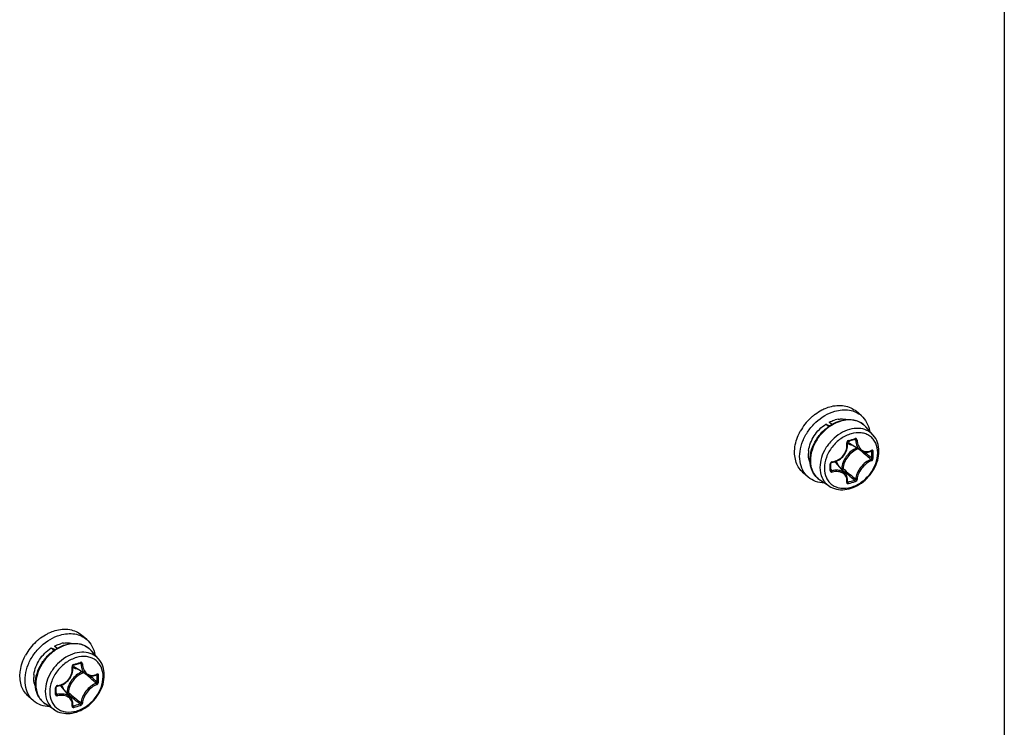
# Model space of a CAD drawing. Header units: millimetres. Extents: x 0 to 420, y 0 to 297.
# Tile 297 of 502: x 338 to 348, y 153 to 160. Entities that reach past the tile are written whole.
import ezdxf

# ---------------------------------------------------------------- set-up
doc = ezdxf.new("R2010")
doc.units = ezdxf.units.MM
doc.header["$LTSCALE"] = 23.1
doc.layers.get('0').update_dxf_attribs({"linetype": 'CONTINUOUS'})

msp = doc.modelspace()

# ---------------------------------------------------------------- linework, layer by layer
at = {"color": 7, "linetype": 'CONTINUOUS'}
for p, q in [((348.1692, 162.1439), (348.1692, 146.6986)), ((346.7598, 156.2252), (346.7098, 156.2685)), ((346.409, 156.1414), (346.448, 156.1253)), ((346.4366, 156.1175), (346.409, 156.1414)), ((346.4671, 156.1373), (346.441, 156.1599)), ((346.8769, 156.034), (346.8051, 156.115)), ((346.6193, 155.9024), (346.6218, 155.9174)), ((346.621, 155.962), (346.6212, 155.9635)), ((346.621, 155.9605), (346.621, 155.962)), ((346.6225, 155.9478), (346.621, 155.9605)), ((346.6212, 155.9635), (346.6216, 155.9651)), ((346.6216, 155.9651), (346.6223, 155.9666)), ((346.6218, 155.9174), (346.6229, 155.9326)), ((346.6223, 155.9666), (346.6231, 155.9681)), ((346.6229, 155.9326), (346.6225, 155.9478)), ((346.6231, 155.9681), (346.6241, 155.9695)), ((346.6241, 155.9695), (346.6252, 155.9707)), ((346.6252, 155.9707), (346.6265, 155.9717)), ((346.6265, 155.9717), (346.6278, 155.9725)), ((346.6278, 155.9725), (346.6291, 155.9731)), ((346.6291, 155.9731), (346.6297, 155.9733)), ((346.6297, 155.9733), (346.6388, 155.9758)), ((346.7572, 155.8792), (346.632, 155.9568)), ((346.6388, 155.9758), (346.651, 155.9792)), ((346.651, 155.9792), (346.6631, 155.9826)), ((346.6631, 155.9826), (346.6751, 155.9861)), ((346.6751, 155.9861), (346.687, 155.9897)), ((346.687, 155.9897), (346.6961, 155.9925)), ((346.6926, 155.9914), (346.7043, 155.9851)), ((346.6968, 155.9929), (346.6961, 155.9925)), ((346.6961, 155.9925), (346.6966, 155.9926)), ((346.6966, 155.9926), (346.6977, 155.9928)), ((346.6977, 155.9928), (346.6986, 155.9927)), ((346.6986, 155.9927), (346.6994, 155.9925)), ((346.6994, 155.9925), (346.6997, 155.9923)), ((346.5534, 155.8), (346.5655, 155.8099)), ((346.5655, 155.8099), (346.5766, 155.8209)), ((346.5766, 155.8209), (346.5867, 155.8328)), ((346.5867, 155.8328), (346.5957, 155.8456)), ((346.5957, 155.8456), (346.6035, 155.859)), ((346.6035, 155.859), (346.6101, 155.873)), ((346.6101, 155.873), (346.6154, 155.8875)), ((346.6154, 155.8875), (346.6193, 155.9024)), ((346.7503, 155.8835), (346.7564, 155.8783)), ((346.7572, 155.8792), (346.7638, 155.8755)), ((346.7638, 155.8755), (346.7734, 155.8712)), ((346.7734, 155.8712), (346.7835, 155.8681)), ((346.7835, 155.8681), (346.794, 155.8661)), ((346.7921, 155.8664), (346.8062, 155.8545)), ((346.794, 155.8661), (346.8048, 155.8653)), ((346.8048, 155.8653), (346.8158, 155.8656)), ((346.8158, 155.8656), (346.827, 155.8672)), ((346.827, 155.8672), (346.8382, 155.87)), ((346.8382, 155.87), (346.8495, 155.874)), ((346.8495, 155.874), (346.8581, 155.8779)), ((346.8554, 155.8767), (346.8621, 155.8732)), ((346.8581, 155.8779), (346.8589, 155.8783)), ((346.8589, 155.8783), (346.8595, 155.8784)), ((346.8595, 155.8784), (346.8597, 155.8785)), ((346.46, 155.755), (346.4601, 155.7562)), ((346.4601, 155.7446), (346.46, 155.755)), ((346.4601, 155.7562), (346.4605, 155.7578)), ((346.4602, 155.7315), (346.4601, 155.7446)), ((346.4603, 155.7178), (346.4602, 155.7315)), ((346.4602, 155.7048), (346.4603, 155.7178)), ((346.4605, 155.7578), (346.4613, 155.7594)), ((346.4613, 155.7594), (346.4623, 155.761)), ((346.4623, 155.761), (346.4636, 155.7624)), ((346.4636, 155.7624), (346.4651, 155.7637)), ((346.4651, 155.7637), (346.4667, 155.7647)), ((346.4667, 155.7647), (346.4684, 155.7655)), ((346.4684, 155.7655), (346.4702, 155.766)), ((346.4702, 155.766), (346.4711, 155.7662)), ((346.4711, 155.7662), (346.4831, 155.7681)), ((346.4831, 155.7681), (346.4981, 155.7718)), ((346.4981, 155.7718), (346.5128, 155.777)), ((346.602, 155.6519), (346.5076, 155.7644)), ((346.5128, 155.777), (346.527, 155.7834)), ((346.527, 155.7834), (346.5406, 155.7911)), ((346.5406, 155.7911), (346.5534, 155.8)), ((346.236, 155.6205), (346.186, 155.6638)), ((346.46, 155.6885), (346.4602, 155.7048)), ((346.46, 155.6882), (346.46, 155.6886)), ((346.4601, 155.6874), (346.46, 155.6882)), ((346.4601, 155.6959), (346.4698, 155.683)), ((346.4604, 155.6868), (346.4601, 155.6874)), ((346.4607, 155.6862), (346.4604, 155.6868)), ((346.5669, 155.7052), (346.5591, 155.703)), ((346.5714, 155.6927), (346.5684, 155.6919)), ((346.6076, 155.6444), (346.602, 155.6519)), ((346.613, 155.6353), (346.6076, 155.6444)), ((346.6173, 155.6255), (346.613, 155.6353)), ((346.6204, 155.6151), (346.6173, 155.6255)), ((346.6222, 155.6043), (346.6204, 155.6151)), ((346.4421, 155.5319), (346.3516, 155.5914)), ((346.621, 155.5722), (346.6211, 155.5727)), ((346.621, 155.5718), (346.621, 155.5722)), ((346.6211, 155.5727), (346.6223, 155.5816)), ((346.6219, 155.5787), (346.6276, 155.5709)), ((346.6229, 155.5931), (346.6222, 155.6043)), ((346.6223, 155.5816), (346.6229, 155.5931)), ((339.1223, 154.0205), (339.0723, 154.0638)), ((338.7716, 153.9366), (338.8105, 153.9205)), ((338.7991, 153.9127), (338.7716, 153.9366)), ((338.8296, 153.9326), (338.8035, 153.9552)), ((339.2394, 153.8292), (339.1676, 153.9103)), ((338.989, 153.767), (338.9903, 153.7678)), ((338.9903, 153.7678), (338.9916, 153.7684)), ((338.9916, 153.7684), (338.9922, 153.7685)), ((338.9922, 153.7685), (339.0013, 153.7711)), ((339.0013, 153.7711), (339.0135, 153.7744)), ((339.0135, 153.7744), (339.0256, 153.7779)), ((339.0256, 153.7779), (339.0376, 153.7814)), ((339.0376, 153.7814), (339.0495, 153.785)), ((339.0495, 153.785), (339.0586, 153.7877)), ((339.0551, 153.7866), (339.0668, 153.7804)), ((339.0593, 153.7881), (339.0586, 153.7877)), ((339.0586, 153.7877), (339.0591, 153.7879)), ((339.0591, 153.7879), (339.0602, 153.788)), ((339.0602, 153.788), (339.0611, 153.7879)), ((339.0611, 153.7879), (339.0619, 153.7877)), ((339.0619, 153.7877), (339.0622, 153.7876)), ((338.9726, 153.6683), (338.9779, 153.6828)), ((338.9779, 153.6828), (338.9818, 153.6976)), ((338.9818, 153.6976), (338.9843, 153.7127)), ((338.9835, 153.7572), (338.9837, 153.7588)), ((338.9835, 153.7557), (338.9835, 153.7572)), ((338.985, 153.743), (338.9835, 153.7557)), ((338.9837, 153.7588), (338.9842, 153.7603)), ((338.9842, 153.7603), (338.9848, 153.7619)), ((338.9843, 153.7127), (338.9854, 153.7279)), ((338.9848, 153.7619), (338.9856, 153.7634)), ((338.9854, 153.7279), (338.985, 153.743)), ((338.9856, 153.7634), (338.9866, 153.7647)), ((338.9866, 153.7647), (338.9877, 153.766)), ((338.9877, 153.766), (338.989, 153.767)), ((339.1197, 153.6745), (338.9946, 153.7521)), ((339.1128, 153.6788), (339.1189, 153.6736)), ((339.1197, 153.6745), (339.1263, 153.6707)), ((339.1263, 153.6707), (339.1359, 153.6665)), ((339.212, 153.6693), (339.2206, 153.6732)), ((339.2179, 153.6719), (339.2246, 153.6684)), ((339.2206, 153.6732), (339.2214, 153.6735)), ((339.2214, 153.6735), (339.222, 153.6737)), ((339.222, 153.6737), (339.2223, 153.6737)), ((338.8753, 153.5722), (338.8895, 153.5786)), ((338.8895, 153.5786), (338.9031, 153.5863)), ((338.9031, 153.5863), (338.9159, 153.5952)), ((338.9159, 153.5952), (338.928, 153.6052)), ((338.928, 153.6052), (338.9391, 153.6162)), ((338.9391, 153.6162), (338.9492, 153.6281)), ((338.9492, 153.6281), (338.9582, 153.6408)), ((338.9582, 153.6408), (338.9661, 153.6543)), ((338.9661, 153.6543), (338.9726, 153.6683)), ((339.1359, 153.6665), (339.146, 153.6633)), ((339.146, 153.6633), (339.1565, 153.6613)), ((339.1546, 153.6617), (339.1687, 153.6497)), ((339.1565, 153.6613), (339.1673, 153.6605)), ((339.1673, 153.6605), (339.1783, 153.6609)), ((339.1783, 153.6609), (339.1895, 153.6625)), ((339.1895, 153.6625), (339.2008, 153.6653)), ((339.2008, 153.6653), (339.212, 153.6693)), ((338.8225, 153.5502), (338.8226, 153.5515)), ((338.8227, 153.5398), (338.8225, 153.5502)), ((338.8225, 153.4838), (338.8227, 153.5001)), ((338.8225, 153.4835), (338.8225, 153.4838)), ((338.8226, 153.4827), (338.8225, 153.4835)), ((338.8226, 153.5515), (338.823, 153.5531)), ((338.8226, 153.4911), (338.8323, 153.4782)), ((338.8229, 153.482), (338.8226, 153.4827)), ((338.8228, 153.5267), (338.8227, 153.5398)), ((338.8227, 153.5001), (338.8228, 153.513)), ((338.8228, 153.513), (338.8228, 153.5267)), ((338.8232, 153.4815), (338.8229, 153.482)), ((338.823, 153.5531), (338.8238, 153.5547)), ((338.8238, 153.5547), (338.8248, 153.5563)), ((338.8248, 153.5563), (338.8261, 153.5577)), ((338.8261, 153.5577), (338.8276, 153.559)), ((338.8276, 153.559), (338.8292, 153.56)), ((338.8292, 153.56), (338.831, 153.5608)), ((338.831, 153.5608), (338.8327, 153.5613)), ((338.8327, 153.5613), (338.8337, 153.5614)), ((338.8337, 153.5614), (338.8456, 153.5634)), ((338.8456, 153.5634), (338.8606, 153.5671)), ((338.8606, 153.5671), (338.8753, 153.5722)), ((338.9645, 153.4471), (338.8701, 153.5596)), ((338.9294, 153.5005), (338.9217, 153.4982)), ((338.9339, 153.488), (338.931, 153.4871)), ((338.5986, 153.4157), (338.5486, 153.459)), ((338.8046, 153.3271), (338.7141, 153.3866)), ((338.9702, 153.4397), (338.9645, 153.4472)), ((338.9755, 153.4305), (338.9702, 153.4397)), ((338.9798, 153.4207), (338.9755, 153.4305)), ((338.9829, 153.4104), (338.9798, 153.4207)), ((338.9848, 153.3995), (338.9829, 153.4104)), ((338.9854, 153.3883), (338.9848, 153.3995)), ((338.9848, 153.3768), (338.9854, 153.3883)), ((338.9835, 153.3674), (338.9836, 153.368)), ((338.9835, 153.367), (338.9835, 153.3674)), ((338.9836, 153.368), (338.9848, 153.3768)), ((338.9844, 153.3739), (338.9901, 153.3662))]:
    msp.add_line(p, q, dxfattribs=at)
for centre, radius, start, end in [((346.6193, 155.8177), 0.5268, 133.23466, 151.14273), ((346.6167, 155.8212), 0.5225, 129.69427, 133.29593), ((346.5749, 155.9175), 0.2761, 99.13236, 105.26751), ((346.6582, 155.985), 0.1962, 50.21099, 52.55698), ((346.6585, 155.9852), 0.1958, 47.22734, 50.21044), ((346.6577, 155.9845), 0.1969, 41.53016, 47.2187), ((346.6866, 156.0449), 0.1036, 231.02796, 232.4183), ((346.6871, 156.0457), 0.1045, 232.42719, 238.20278), ((346.0837, 158.0033), 2.0958, 285.1573, 287.05436), ((346.5144, 155.8474), 0.2763, 172.94311, 179.02067), ((337.6541, 145.1387), 14.078, 49.48381, 49.71745), ((338.7057, 146.3679), 12.4604, 49.15596, 49.48764), ((338.196, 145.6581), 13.3455, 49.50625, 49.82093), ((346.8031, 155.9983), 0.1281, 294.56944, 296.3793), ((345.3178, 155.8397), 1.5447, 0.00466, 1.24001), ((345.386, 155.8397), 1.4765, 358.73166, 0.00478), ((345.3196, 155.839), 1.5576, 0.00435, 1.23968), ((345.3884, 155.8389), 1.4888, 358.73194, 0.00505), ((344.1963, 155.7166), 2.2571, 0.00371, 0.85699), ((344.3085, 155.7166), 2.1448, 359.12081, 0.00362), ((346.4762, 155.7497), 0.0224, 97.07501, 105.67199), ((346.4275, 155.6972), 0.1045, 40.01139, 46.15737), ((346.4572, 155.6886), 0.00278, 350.98932, 359.09365), ((355.6874, 166.414), 14.0729, 229.62633, 229.94629), ((355.1705, 165.9017), 13.3342, 229.8909, 230.24479), ((354.2797, 164.739), 11.8849, 229.94478, 230.3357), ((353.9005, 164.3746), 11.348, 230.24369, 230.64376), ((346.6236, 155.574), 0.00339, 216.40821, 219.64724), ((346.2453, 157.0194), 1.498, 284.78581, 287.41773), ((346.2446, 157.0228), 1.5163, 284.78809, 287.41019), ((338.9818, 153.6129), 0.5268, 133.23466, 151.14273), ((338.9792, 153.6165), 0.5225, 129.69427, 133.29593), ((338.9374, 153.7128), 0.2761, 99.13236, 105.26751), ((339.0208, 153.7802), 0.1962, 50.21099, 52.55698), ((339.021, 153.7805), 0.1958, 47.22734, 50.21044), ((339.0203, 153.7798), 0.1969, 41.53016, 47.2187), ((338.4462, 155.7985), 2.0958, 285.1573, 287.05436), ((338.8769, 153.6426), 0.2763, 172.94311, 179.02067), ((339.0491, 153.8402), 0.1036, 231.02796, 232.4183), ((339.0497, 153.8409), 0.1045, 232.42719, 238.20278), ((330.0167, 142.934), 14.078, 49.48381, 49.71745), ((339.1656, 153.7935), 0.1281, 294.56944, 296.3793), ((331.0682, 144.1631), 12.4604, 49.15596, 49.48764), ((330.5585, 143.4534), 13.3455, 49.50625, 49.82093), ((337.6803, 153.635), 1.5447, 0.00466, 1.24001), ((337.7485, 153.635), 1.4765, 358.73166, 0.00478), ((337.6821, 153.6342), 1.5576, 0.00435, 1.23968), ((337.7509, 153.6342), 1.4888, 358.73194, 0.00505), ((336.5588, 153.5118), 2.2571, 0.00371, 0.85699), ((336.6711, 153.5118), 2.1448, 359.12081, 0.00362), ((338.8198, 153.4838), 0.00278, 350.98932, 359.09365), ((338.8387, 153.5449), 0.0224, 97.07501, 105.67199), ((338.7901, 153.4924), 0.1045, 40.01139, 46.15737), ((348.05, 164.2092), 14.0729, 229.62633, 229.94629), ((347.533, 163.6969), 13.3342, 229.8909, 230.24479), ((338.6078, 154.8146), 1.498, 284.78581, 287.41773), ((346.6422, 162.5343), 11.8849, 229.94478, 230.3357), ((346.263, 162.1698), 11.348, 230.24369, 230.64376), ((338.9861, 153.3693), 0.00339, 216.40821, 219.64724), ((338.6071, 154.818), 1.5163, 284.78809, 287.41019)]:
    msp.add_arc(centre, radius, start, end, dxfattribs=at)
for points, knots in [([(346.3717, 156.2821), (346.3779, 156.2853), (346.4025, 156.2972), (346.4283, 156.3069), (346.4479, 156.3126)], [0, 0, 0, 0, 0.255017, 1, 1, 1, 1]), ([(346.4479, 156.3126), (346.4941, 156.3259), (346.5673, 156.333), (346.6561, 156.3065), (346.6935, 156.2826), (346.7098, 156.2685)], [0, 0, 0, 0, 0.524089, 0.765965, 1, 1, 1, 1]), ([(346.236, 155.6205), (346.2143, 155.6393), (346.1771, 155.6871), (346.1497, 155.7766), (346.151, 155.8765), (346.1796, 155.9792), (346.2333, 156.0771), (346.33, 156.1891), (346.4285, 156.2492), (346.4979, 156.2693)], [0, 0, 0, 0, 0.104396, 0.214712, 0.334327, 0.463303, 0.598992, 0.737102, 1, 1, 1, 1]), ([(346.283, 156.2232), (346.29, 156.229), (346.3179, 156.2509), (346.3481, 156.27), (346.3717, 156.2821)], [0, 0, 0, 0, 0.253835, 1, 1, 1, 1]), ([(346.4979, 156.2693), (346.5441, 156.2826), (346.6173, 156.2897), (346.7061, 156.2632), (346.7435, 156.2393), (346.7598, 156.2252)], [0, 0, 0, 0, 0.524089, 0.765965, 1, 1, 1, 1]), ([(346.7598, 156.2252), (346.7809, 156.2069), (346.8174, 156.1606), (346.8352, 156.1048), (346.8401, 156.0758)], [0, 0, 0, 0, 0.486811, 1, 1, 1, 1]), ([(346.2402, 155.8813), (346.2465, 155.9327), (346.2872, 156.0345), (346.3639, 156.1119), (346.409, 156.1414)], [0, 0, 0, 0, 0.489346, 1, 1, 1, 1]), ([(346.2537, 155.7889), (346.2537, 155.8573), (346.2894, 155.9633), (346.3778, 156.0739), (346.4359, 156.1191), (346.4671, 156.1374)], [0, 0, 0, 0, 0.484994, 0.744206, 1, 1, 1, 1]), ([(346.4715, 156.1335), (346.4402, 156.115), (346.3818, 156.0692), (346.2933, 155.958), (346.2573, 155.8517), (346.2573, 155.7831)], [0, 0, 0, 0, 0.256449, 0.516507, 1, 1, 1, 1]), ([(346.8769, 156.034), (346.8595, 156.0537), (346.8145, 156.0867), (346.7305, 156.105), (346.6393, 156.0926), (346.5495, 156.0521), (346.4688, 155.9876), (346.3854, 155.8815), (346.3517, 155.7807), (346.3517, 155.7157)], [0, 0, 0, 0, 0.104646, 0.214456, 0.334319, 0.464647, 0.602133, 0.741336, 1, 1, 1, 1]), ([(346.441, 156.1599), (346.446, 156.1625), (346.4657, 156.172), (346.4864, 156.1796), (346.5022, 156.1839)], [0, 0, 0, 0, 0.255242, 1, 1, 1, 1]), ([(346.4671, 156.1374), (346.4755, 156.1423), (346.5087, 156.1602), (346.5447, 156.1733), (346.5721, 156.1794)], [0, 0, 0, 0, 0.257132, 1, 1, 1, 1]), ([(346.5782, 156.1766), (346.5691, 156.1746), (346.532, 156.1645), (346.4966, 156.1483), (346.4715, 156.1335)], [0, 0, 0, 0, 0.242244, 1, 1, 1, 1]), ([(346.5311, 156.1901), (346.5391, 156.1914), (346.57, 156.1949), (346.6017, 156.1924), (346.6239, 156.1864)], [0, 0, 0, 0, 0.260904, 1, 1, 1, 1]), ([(346.5721, 156.1794), (346.5941, 156.1843), (346.638, 156.1894), (346.7024, 156.1812), (346.7601, 156.1567), (346.7918, 156.1301), (346.8051, 156.115)], [0, 0, 0, 0, 0.266294, 0.518775, 0.761309, 1, 1, 1, 1]), ([(346.7775, 156.1407), (346.7645, 156.1507), (346.7355, 156.1676), (346.6684, 156.1874), (346.6135, 156.1845), (346.5782, 156.1766)], [0, 0, 0, 0, 0.235668, 0.47873, 1, 1, 1, 1]), ([(346.1238, 155.9948), (346.126, 156.0014), (346.1357, 156.0278), (346.1477, 156.0533), (346.1579, 156.0719)], [0, 0, 0, 0, 0.246649, 1, 1, 1, 1]), ([(346.9216, 155.8599), (346.9216, 155.8923), (346.9125, 155.9411), (346.879, 155.9944), (346.8456, 156.0256), (346.8048, 156.0471), (346.7416, 156.0623), (346.6527, 156.0523), (346.5525, 156.0016), (346.4679, 155.9202), (346.4105, 155.8194), (346.395, 155.7441), (346.395, 155.7079)], [0, 0, 0, 0, 0.116061, 0.170531, 0.224017, 0.278077, 0.33415, 0.455161, 0.589255, 0.730676, 0.870373, 1, 1, 1, 1]), ([(346.7177, 155.9847), (346.7175, 155.9894), (346.7143, 155.997), (346.7054, 156.0008), (346.7006, 156.0003), (346.6983, 155.9996)], [0, 0, 0, 0, 0.506274, 0.74763, 1, 1, 1, 1]), ([(346.9335, 155.8742), (346.9335, 155.9036), (346.9249, 155.9616), (346.8955, 156.013), (346.8769, 156.034)], [0, 0, 0, 0, 0.512172, 1, 1, 1, 1]), ([(346.1027, 155.8951), (346.1033, 155.9034), (346.1072, 155.9372), (346.1155, 155.9704), (346.1238, 155.9948)], [0, 0, 0, 0, 0.243699, 1, 1, 1, 1]), ([(346.4734, 155.7719), (346.4945, 155.7745), (346.5364, 155.7889), (346.5862, 155.8324), (346.616, 155.891), (346.6189, 155.9347), (346.6157, 155.9553)], [0, 0, 0, 0, 0.248621, 0.503909, 0.756865, 1, 1, 1, 1]), ([(346.7134, 155.9064), (346.6731, 155.8894), (346.6033, 155.8321), (346.5688, 155.7475), (346.5669, 155.7052)], [0, 0, 0, 0, 0.508297, 1, 1, 1, 1]), ([(346.6317, 155.9804), (346.6266, 155.979), (346.6175, 155.9718), (346.6149, 155.9605), (346.6157, 155.9553)], [0, 0, 0, 0, 0.497502, 1, 1, 1, 1]), ([(346.6157, 155.9555), (346.6171, 155.9559), (346.6193, 155.9567), (346.6212, 155.9589), (346.6211, 155.9597)], [0, 0, 0, 0, 0.636699, 1, 1, 1, 1]), ([(346.6218, 155.9526), (346.625, 155.9507), (346.6382, 155.9433), (346.6529, 155.9387), (346.6642, 155.9368)], [0, 0, 0, 0, 0.245657, 1, 1, 1, 1]), ([(346.6317, 155.9804), (346.6318, 155.9788), (346.632, 155.9763), (346.6306, 155.9735), (346.6297, 155.9733)], [0, 0, 0, 0, 0.627461, 1, 1, 1, 1]), ([(346.6983, 155.9996), (346.6984, 155.9989), (346.6985, 155.9966), (346.6981, 155.9939), (346.6968, 155.9929)], [0, 0, 0, 0, 0.317821, 1, 1, 1, 1]), ([(346.7043, 155.9851), (346.7042, 155.9859), (346.7036, 155.9887), (346.7016, 155.9913), (346.6997, 155.9923)], [0, 0, 0, 0, 0.26474, 1, 1, 1, 1]), ([(346.7043, 155.9851), (346.7052, 155.9635), (346.712, 155.9314), (346.7345, 155.8969), (346.7493, 155.8841), (346.7572, 155.8792)], [0, 0, 0, 0, 0.53086, 0.77212, 1, 1, 1, 1]), ([(346.7177, 155.9849), (346.7153, 155.9843), (346.7108, 155.9839), (346.7062, 155.9843), (346.7043, 155.9851)], [0, 0, 0, 0, 0.535787, 1, 1, 1, 1]), ([(346.7177, 155.9847), (346.7187, 155.9655), (346.726, 155.9291), (346.7536, 155.8919), (346.7829, 155.8759), (346.8154, 155.869), (346.841, 155.8747), (346.8563, 155.8817)], [0, 0, 0, 0, 0.278831, 0.524545, 0.640418, 0.756075, 1, 1, 1, 1]), ([(346.186, 155.6638), (346.1709, 155.6769), (346.1438, 155.7077), (346.1057, 155.7841), (346.0991, 155.8511), (346.1027, 155.8951)], [0, 0, 0, 0, 0.23573, 0.478338, 1, 1, 1, 1]), ([(346.2549, 155.7608), (346.252, 155.7677), (346.2415, 155.797), (346.2378, 155.8285), (346.2381, 155.8521)], [0, 0, 0, 0, 0.24096, 1, 1, 1, 1]), ([(346.395, 155.7079), (346.395, 155.6756), (346.4042, 155.6268), (346.4377, 155.5734), (346.4711, 155.5423), (346.5119, 155.5208), (346.5751, 155.5056), (346.6639, 155.5155), (346.7642, 155.5663), (346.8487, 155.6477), (346.9062, 155.7485), (346.9216, 155.8238), (346.9216, 155.8599)], [0, 0, 0, 0, 0.116061, 0.170531, 0.224017, 0.278077, 0.33415, 0.455161, 0.589255, 0.730676, 0.870373, 1, 1, 1, 1]), ([(346.4421, 155.5319), (346.4639, 155.5175), (346.5147, 155.4967), (346.5983, 155.4932), (346.6834, 155.5152), (346.7637, 155.5597), (346.834, 155.6229), (346.9056, 155.7228), (346.9335, 155.8147), (346.9335, 155.8742)], [0, 0, 0, 0, 0.11099, 0.226939, 0.3499, 0.479569, 0.613404, 0.747536, 1, 1, 1, 1]), ([(346.7276, 155.8976), (346.6873, 155.883), (346.6168, 155.8282), (346.5819, 155.7451), (346.58, 155.7034)], [0, 0, 0, 0, 0.506537, 1, 1, 1, 1]), ([(346.8548, 155.7941), (346.8559, 155.7946), (346.86, 155.7977), (346.8622, 155.8031), (346.8621, 155.8071)], [0, 0, 0, 0, 0.22923, 1, 1, 1, 1]), ([(346.8602, 155.8835), (346.8602, 155.8829), (346.8603, 155.8809), (346.8593, 155.8786), (346.8581, 155.8779)], [0, 0, 0, 0, 0.311988, 1, 1, 1, 1]), ([(346.8621, 155.8732), (346.8621, 155.8738), (346.862, 155.8757), (346.861, 155.8779), (346.8597, 155.8785)], [0, 0, 0, 0, 0.299348, 1, 1, 1, 1]), ([(346.8768, 155.8727), (346.8768, 155.8767), (346.8743, 155.8836), (346.8659, 155.8857), (346.8619, 155.8844), (346.86, 155.8835)], [0, 0, 0, 0, 0.501065, 0.7339, 1, 1, 1, 1]), ([(346.8768, 155.8727), (346.8745, 155.8716), (346.8693, 155.8709), (346.8641, 155.8719), (346.8621, 155.8732)], [0, 0, 0, 0, 0.519253, 1, 1, 1, 1]), ([(346.8768, 155.806), (346.8745, 155.8049), (346.8693, 155.8044), (346.8641, 155.8056), (346.8621, 155.8071)], [0, 0, 0, 0, 0.514589, 1, 1, 1, 1]), ([(346.3516, 155.5914), (346.3362, 155.6015), (346.3079, 155.6261), (346.2655, 155.6903), (346.2537, 155.7497), (346.2537, 155.7889)], [0, 0, 0, 0, 0.241408, 0.48582, 1, 1, 1, 1]), ([(346.2573, 155.7831), (346.2573, 155.7449), (346.2686, 155.6871), (346.3096, 155.6248), (346.3368, 155.6011), (346.3516, 155.5914)], [0, 0, 0, 0, 0.517981, 0.760912, 1, 1, 1, 1]), ([(346.3517, 155.7157), (346.3517, 155.6791), (346.3625, 155.6237), (346.4018, 155.564), (346.4279, 155.5412), (346.4421, 155.5319)], [0, 0, 0, 0, 0.517891, 0.760854, 1, 1, 1, 1]), ([(346.4701, 155.7712), (346.4654, 155.7699), (346.457, 155.7645), (346.4531, 155.7549), (346.4531, 155.7503)], [0, 0, 0, 0, 0.515379, 1, 1, 1, 1]), ([(346.4531, 155.7503), (346.4541, 155.7505), (346.4567, 155.7511), (346.46, 155.7531), (346.46, 155.755)], [0, 0, 0, 0, 0.337798, 1, 1, 1, 1]), ([(346.4732, 155.7718), (346.4732, 155.7705), (346.4731, 155.7686), (346.4718, 155.7663), (346.4711, 155.7662)], [0, 0, 0, 0, 0.653706, 1, 1, 1, 1]), ([(346.5321, 155.7353), (346.5308, 155.7391), (346.5254, 155.7536), (346.5171, 155.7671), (346.5096, 155.7759)], [0, 0, 0, 0, 0.256486, 1, 1, 1, 1]), ([(346.8548, 155.7941), (346.8354, 155.7871), (346.7973, 155.7646), (346.7505, 155.7173), (346.7167, 155.6612), (346.7053, 155.6197), (346.7043, 155.6001)], [0, 0, 0, 0, 0.240504, 0.508011, 0.771047, 1, 1, 1, 1]), ([(346.86, 155.7815), (346.8418, 155.7748), (346.806, 155.7532), (346.7619, 155.7085), (346.7299, 155.6556), (346.7188, 155.6165), (346.7177, 155.5981)], [0, 0, 0, 0, 0.240191, 0.508131, 0.771537, 1, 1, 1, 1]), ([(346.8602, 155.7816), (346.8605, 155.7851), (346.8589, 155.79), (346.8557, 155.7935), (346.8548, 155.7941)], [0, 0, 0, 0, 0.765063, 1, 1, 1, 1]), ([(346.86, 155.7815), (346.8623, 155.7823), (346.871, 155.7878), (346.8767, 155.7982), (346.8768, 155.806)], [0, 0, 0, 0, 0.23682, 1, 1, 1, 1]), ([(346.3951, 155.5624), (346.3657, 155.563), (346.308, 155.5728), (346.2571, 155.6022), (346.236, 155.6205)], [0, 0, 0, 0, 0.513149, 1, 1, 1, 1]), ([(346.4531, 155.6837), (346.454, 155.6838), (346.4566, 155.6844), (346.4597, 155.6863), (346.46, 155.6882)], [0, 0, 0, 0, 0.320164, 1, 1, 1, 1]), ([(346.4531, 155.6837), (346.4531, 155.6814), (346.4541, 155.6768), (346.4606, 155.6696), (346.4687, 155.6688), (346.4734, 155.6699)], [0, 0, 0, 0, 0.242796, 0.480959, 1, 1, 1, 1]), ([(346.4607, 155.6862), (346.4616, 155.6849), (346.4646, 155.6829), (346.4681, 155.6827), (346.4698, 155.683)], [0, 0, 0, 0, 0.481244, 1, 1, 1, 1]), ([(346.602, 155.6519), (346.5953, 155.6599), (346.578, 155.674), (346.5455, 155.6861), (346.5083, 155.6894), (346.4827, 155.686), (346.4698, 155.683)], [0, 0, 0, 0, 0.220991, 0.459498, 0.719842, 1, 1, 1, 1]), ([(346.4732, 155.6699), (346.4731, 155.6723), (346.4723, 155.6767), (346.4709, 155.6811), (346.4698, 155.683)], [0, 0, 0, 0, 0.525808, 1, 1, 1, 1]), ([(346.6157, 155.5687), (346.6186, 155.5847), (346.6174, 155.6104), (346.6013, 155.6388), (346.5766, 155.662), (346.5314, 155.6773), (346.4931, 155.6743), (346.4734, 155.6699)], [0, 0, 0, 0, 0.233033, 0.345382, 0.460439, 0.711705, 1, 1, 1, 1]), ([(346.5669, 155.7052), (346.5692, 155.7058), (346.5738, 155.7059), (346.5783, 155.7046), (346.58, 155.7034)], [0, 0, 0, 0, 0.52676, 1, 1, 1, 1]), ([(346.5669, 155.7052), (346.5669, 155.7029), (346.5679, 155.6984), (346.5699, 155.6943), (346.5714, 155.6927)], [0, 0, 0, 0, 0.522055, 1, 1, 1, 1]), ([(346.5714, 155.6927), (346.5747, 155.694), (346.5785, 155.6978), (346.5799, 155.7023), (346.58, 155.7034)], [0, 0, 0, 0, 0.759447, 1, 1, 1, 1]), ([(346.6157, 155.5687), (346.6153, 155.5667), (346.6153, 155.5627), (346.6203, 155.5556), (346.6276, 155.5556), (346.6317, 155.5567)], [0, 0, 0, 0, 0.250804, 0.476639, 1, 1, 1, 1]), ([(346.6157, 155.5685), (346.6164, 155.5687), (346.6186, 155.5693), (346.6208, 155.5711), (346.6211, 155.5727)], [0, 0, 0, 0, 0.302268, 1, 1, 1, 1]), ([(346.6226, 155.5707), (346.623, 155.5706), (346.6246, 155.5702), (346.6263, 155.5705), (346.6276, 155.5709)], [0, 0, 0, 0, 0.218072, 1, 1, 1, 1]), ([(346.6317, 155.5567), (346.632, 155.5592), (346.6312, 155.5643), (346.6292, 155.5691), (346.6276, 155.5709)], [0, 0, 0, 0, 0.509293, 1, 1, 1, 1]), ([(346.6937, 155.59), (346.695, 155.5903), (346.6995, 155.5923), (346.7038, 155.5965), (346.7043, 155.6001)], [0, 0, 0, 0, 0.267515, 1, 1, 1, 1]), ([(346.6983, 155.5759), (346.6987, 155.5785), (346.6978, 155.5836), (346.6955, 155.5883), (346.6937, 155.59)], [0, 0, 0, 0, 0.505426, 1, 1, 1, 1]), ([(346.6983, 155.5759), (346.7008, 155.5767), (346.7098, 155.5813), (346.7172, 155.5907), (346.7177, 155.5981)], [0, 0, 0, 0, 0.259636, 1, 1, 1, 1]), ([(346.7177, 155.5979), (346.7143, 155.5967), (346.709, 155.5969), (346.7051, 155.5994), (346.7043, 155.6001)], [0, 0, 0, 0, 0.766641, 1, 1, 1, 1]), ([(338.5986, 153.4158), (338.5769, 153.4345), (338.5396, 153.4824), (338.5123, 153.5718), (338.5135, 153.6718), (338.5422, 153.7744), (338.5958, 153.8723), (338.6926, 153.9843), (338.791, 154.0445), (338.8604, 154.0645)], [0, 0, 0, 0, 0.104396, 0.214712, 0.334327, 0.463303, 0.598992, 0.737102, 1, 1, 1, 1]), ([(338.6456, 154.0185), (338.6525, 154.0242), (338.6804, 154.0462), (338.7106, 154.0652), (338.7342, 154.0773)], [0, 0, 0, 0, 0.253835, 1, 1, 1, 1]), ([(338.7342, 154.0773), (338.7404, 154.0805), (338.765, 154.0925), (338.7908, 154.1022), (338.8104, 154.1078)], [0, 0, 0, 0, 0.255017, 1, 1, 1, 1]), ([(338.8104, 154.1078), (338.8566, 154.1212), (338.9298, 154.1283), (339.0187, 154.1018), (339.0561, 154.0778), (339.0723, 154.0638)], [0, 0, 0, 0, 0.524089, 0.765965, 1, 1, 1, 1]), ([(338.8604, 154.0645), (338.9066, 154.0779), (338.9798, 154.085), (339.0687, 154.0585), (339.1061, 154.0345), (339.1223, 154.0205)], [0, 0, 0, 0, 0.524089, 0.765965, 1, 1, 1, 1]), ([(338.8035, 153.9552), (338.8085, 153.9577), (338.8282, 153.9673), (338.849, 153.9748), (338.8647, 153.9791)], [0, 0, 0, 0, 0.255242, 1, 1, 1, 1]), ([(338.8296, 153.9326), (338.838, 153.9375), (338.8713, 153.9554), (338.9073, 153.9685), (338.9347, 153.9746)], [0, 0, 0, 0, 0.257132, 1, 1, 1, 1]), ([(338.9407, 153.9718), (338.9316, 153.9698), (338.8945, 153.9598), (338.8591, 153.9436), (338.8341, 153.9288)], [0, 0, 0, 0, 0.242244, 1, 1, 1, 1]), ([(338.8936, 153.9854), (338.9016, 153.9867), (338.9325, 153.9902), (338.9642, 153.9876), (338.9864, 153.9817)], [0, 0, 0, 0, 0.260904, 1, 1, 1, 1]), ([(338.9347, 153.9746), (338.9566, 153.9795), (339.0005, 153.9846), (339.0649, 153.9764), (339.1226, 153.9519), (339.1543, 153.9254), (339.1676, 153.9103)], [0, 0, 0, 0, 0.266294, 0.518775, 0.761309, 1, 1, 1, 1]), ([(339.14, 153.936), (339.127, 153.9459), (339.098, 153.9629), (339.0309, 153.9826), (338.976, 153.9798), (338.9407, 153.9718)], [0, 0, 0, 0, 0.235668, 0.47873, 1, 1, 1, 1]), ([(339.1223, 154.0205), (339.1434, 154.0022), (339.1799, 153.9559), (339.1978, 153.9001), (339.2026, 153.871)], [0, 0, 0, 0, 0.486811, 1, 1, 1, 1]), ([(338.4863, 153.79), (338.4885, 153.7966), (338.4982, 153.823), (338.5102, 153.8486), (338.5204, 153.8672)], [0, 0, 0, 0, 0.246649, 1, 1, 1, 1]), ([(338.6027, 153.6766), (338.609, 153.7279), (338.6497, 153.8298), (338.7264, 153.9071), (338.7716, 153.9366)], [0, 0, 0, 0, 0.489346, 1, 1, 1, 1]), ([(338.6162, 153.5841), (338.6162, 153.6525), (338.6519, 153.7586), (338.7403, 153.8691), (338.7984, 153.9144), (338.8296, 153.9326)], [0, 0, 0, 0, 0.484994, 0.744206, 1, 1, 1, 1]), ([(338.8341, 153.9288), (338.8028, 153.9103), (338.7444, 153.8645), (338.6558, 153.7533), (338.6198, 153.6469), (338.6198, 153.5784)], [0, 0, 0, 0, 0.256449, 0.516507, 1, 1, 1, 1]), ([(339.2394, 153.8292), (339.222, 153.8489), (339.177, 153.8819), (339.093, 153.9002), (339.0019, 153.8878), (338.9121, 153.8474), (338.8313, 153.7829), (338.7479, 153.6768), (338.7142, 153.576), (338.7142, 153.511)], [0, 0, 0, 0, 0.104646, 0.214456, 0.334319, 0.464647, 0.602133, 0.741336, 1, 1, 1, 1]), ([(338.4652, 153.6904), (338.4659, 153.6986), (338.4697, 153.7324), (338.478, 153.7657), (338.4863, 153.79)], [0, 0, 0, 0, 0.243699, 1, 1, 1, 1]), ([(339.2842, 153.6552), (339.2842, 153.6875), (339.275, 153.7363), (339.2415, 153.7897), (339.2081, 153.8208), (339.1673, 153.8424), (339.1041, 153.8575), (339.0152, 153.8476), (338.915, 153.7969), (338.8305, 153.7155), (338.773, 153.6147), (338.7575, 153.5393), (338.7575, 153.5032)], [0, 0, 0, 0, 0.116061, 0.170531, 0.224017, 0.278077, 0.33415, 0.455161, 0.589255, 0.730676, 0.870373, 1, 1, 1, 1]), ([(338.9942, 153.7756), (338.9891, 153.7743), (338.98, 153.767), (338.9774, 153.7558), (338.9782, 153.7505)], [0, 0, 0, 0, 0.497502, 1, 1, 1, 1]), ([(338.9942, 153.7756), (338.9943, 153.774), (338.9945, 153.7716), (338.9931, 153.7688), (338.9922, 153.7685)], [0, 0, 0, 0, 0.627461, 1, 1, 1, 1]), ([(339.0608, 153.7949), (339.0609, 153.7941), (339.0611, 153.7919), (339.0606, 153.7891), (339.0593, 153.7881)], [0, 0, 0, 0, 0.317821, 1, 1, 1, 1]), ([(339.0802, 153.78), (339.08, 153.7847), (339.0768, 153.7922), (339.0679, 153.796), (339.0631, 153.7956), (339.0608, 153.7949)], [0, 0, 0, 0, 0.506274, 0.74763, 1, 1, 1, 1]), ([(339.0668, 153.7804), (339.0667, 153.7811), (339.0661, 153.784), (339.0641, 153.7866), (339.0622, 153.7876)], [0, 0, 0, 0, 0.26474, 1, 1, 1, 1]), ([(339.0668, 153.7804), (339.0677, 153.7587), (339.0745, 153.7267), (339.097, 153.6921), (339.1118, 153.6794), (339.1197, 153.6745)], [0, 0, 0, 0, 0.53086, 0.77212, 1, 1, 1, 1]), ([(339.0802, 153.7801), (339.0778, 153.7796), (339.0733, 153.7792), (339.0687, 153.7796), (339.0668, 153.7804)], [0, 0, 0, 0, 0.535787, 1, 1, 1, 1]), ([(339.0802, 153.78), (339.0812, 153.7607), (339.0885, 153.7243), (339.1161, 153.6871), (339.1454, 153.6711), (339.178, 153.6642), (339.2035, 153.67), (339.2189, 153.677)], [0, 0, 0, 0, 0.278831, 0.524545, 0.640418, 0.756075, 1, 1, 1, 1]), ([(339.296, 153.6694), (339.296, 153.6989), (339.2874, 153.7569), (339.258, 153.8082), (339.2394, 153.8292)], [0, 0, 0, 0, 0.512172, 1, 1, 1, 1]), ([(338.5486, 153.4591), (338.5335, 153.4721), (338.5063, 153.5029), (338.4682, 153.5793), (338.4616, 153.6464), (338.4652, 153.6904)], [0, 0, 0, 0, 0.23573, 0.478338, 1, 1, 1, 1]), ([(338.8359, 153.5671), (338.857, 153.5697), (338.8989, 153.5841), (338.9487, 153.6277), (338.9785, 153.6863), (338.9814, 153.73), (338.9782, 153.7505)], [0, 0, 0, 0, 0.248621, 0.503909, 0.756865, 1, 1, 1, 1]), ([(339.076, 153.7016), (339.0357, 153.6847), (338.9658, 153.6274), (338.9314, 153.5427), (338.9294, 153.5005)], [0, 0, 0, 0, 0.508297, 1, 1, 1, 1]), ([(339.0901, 153.6929), (339.0499, 153.6783), (338.9793, 153.6234), (338.9445, 153.5404), (338.9425, 153.4987)], [0, 0, 0, 0, 0.506537, 1, 1, 1, 1]), ([(338.9782, 153.7507), (338.9797, 153.7512), (338.9818, 153.7519), (338.9838, 153.7541), (338.9836, 153.755)], [0, 0, 0, 0, 0.636699, 1, 1, 1, 1]), ([(338.9843, 153.7479), (338.9875, 153.7459), (339.0008, 153.7386), (339.0155, 153.734), (339.0267, 153.732)], [0, 0, 0, 0, 0.245657, 1, 1, 1, 1]), ([(339.2227, 153.6788), (339.2227, 153.6782), (339.2228, 153.6762), (339.2219, 153.6738), (339.2206, 153.6732)], [0, 0, 0, 0, 0.311988, 1, 1, 1, 1]), ([(339.2246, 153.6684), (339.2246, 153.669), (339.2246, 153.671), (339.2235, 153.6731), (339.2222, 153.6738)], [0, 0, 0, 0, 0.299348, 1, 1, 1, 1]), ([(339.2394, 153.6679), (339.2393, 153.6719), (339.2368, 153.6789), (339.2284, 153.6809), (339.2244, 153.6797), (339.2225, 153.6787)], [0, 0, 0, 0, 0.501065, 0.7339, 1, 1, 1, 1]), ([(338.6174, 153.556), (338.6145, 153.5629), (338.604, 153.5922), (338.6003, 153.6238), (338.6007, 153.6474)], [0, 0, 0, 0, 0.24096, 1, 1, 1, 1]), ([(338.7141, 153.3866), (338.6987, 153.3967), (338.6704, 153.4214), (338.628, 153.4855), (338.6162, 153.5449), (338.6162, 153.5841)], [0, 0, 0, 0, 0.241408, 0.48582, 1, 1, 1, 1]), ([(338.6198, 153.5784), (338.6198, 153.5401), (338.6311, 153.4823), (338.6721, 153.4201), (338.6994, 153.3963), (338.7141, 153.3866)], [0, 0, 0, 0, 0.517981, 0.760912, 1, 1, 1, 1]), ([(338.7575, 153.5032), (338.7575, 153.4708), (338.7667, 153.4221), (338.8002, 153.3687), (338.8336, 153.3375), (338.8744, 153.316), (338.9376, 153.3008), (339.0265, 153.3108), (339.1267, 153.3615), (339.2112, 153.4429), (339.2687, 153.5437), (339.2842, 153.6191), (339.2842, 153.6552)], [0, 0, 0, 0, 0.116061, 0.170531, 0.224017, 0.278077, 0.33415, 0.455161, 0.589255, 0.730676, 0.870373, 1, 1, 1, 1]), ([(338.8046, 153.3271), (338.8264, 153.3128), (338.8772, 153.2919), (338.9608, 153.2885), (339.0459, 153.3104), (339.1263, 153.3549), (339.1965, 153.4181), (339.2682, 153.518), (339.296, 153.61), (339.296, 153.6694)], [0, 0, 0, 0, 0.11099, 0.226939, 0.3499, 0.479569, 0.613404, 0.747536, 1, 1, 1, 1]), ([(339.2173, 153.5894), (339.198, 153.5824), (339.1598, 153.5599), (339.113, 153.5126), (339.0792, 153.4564), (339.0678, 153.4149), (339.0668, 153.3954)], [0, 0, 0, 0, 0.240504, 0.508011, 0.771047, 1, 1, 1, 1]), ([(339.2225, 153.5767), (339.2043, 153.57), (339.1685, 153.5485), (339.1245, 153.5037), (339.0924, 153.4508), (339.0814, 153.4118), (339.0802, 153.3934)], [0, 0, 0, 0, 0.240191, 0.508131, 0.771537, 1, 1, 1, 1]), ([(339.2173, 153.5894), (339.2184, 153.5898), (339.2225, 153.593), (339.2248, 153.5984), (339.2246, 153.6023)], [0, 0, 0, 0, 0.22923, 1, 1, 1, 1]), ([(339.2227, 153.5768), (339.223, 153.5804), (339.2214, 153.5853), (339.2182, 153.5887), (339.2173, 153.5894)], [0, 0, 0, 0, 0.765063, 1, 1, 1, 1]), ([(339.2225, 153.5767), (339.2248, 153.5776), (339.2335, 153.583), (339.2392, 153.5935), (339.2394, 153.6012)], [0, 0, 0, 0, 0.23682, 1, 1, 1, 1]), ([(339.2394, 153.6679), (339.237, 153.6668), (339.2319, 153.6662), (339.2267, 153.6671), (339.2246, 153.6684)], [0, 0, 0, 0, 0.519253, 1, 1, 1, 1]), ([(339.2394, 153.6012), (339.237, 153.6002), (339.2318, 153.5996), (339.2266, 153.6009), (339.2246, 153.6023)], [0, 0, 0, 0, 0.514589, 1, 1, 1, 1]), ([(338.7142, 153.511), (338.7142, 153.4743), (338.725, 153.4189), (338.7643, 153.3592), (338.7904, 153.3364), (338.8046, 153.3271)], [0, 0, 0, 0, 0.517891, 0.760854, 1, 1, 1, 1]), ([(338.8326, 153.5665), (338.8279, 153.5652), (338.8195, 153.5597), (338.8156, 153.5502), (338.8157, 153.5456)], [0, 0, 0, 0, 0.515379, 1, 1, 1, 1]), ([(338.8157, 153.4789), (338.8156, 153.4767), (338.8166, 153.4721), (338.8231, 153.4648), (338.8312, 153.4641), (338.8359, 153.4651)], [0, 0, 0, 0, 0.242796, 0.480959, 1, 1, 1, 1]), ([(338.8157, 153.5456), (338.8166, 153.5458), (338.8192, 153.5463), (338.8226, 153.5483), (338.8225, 153.5502)], [0, 0, 0, 0, 0.337798, 1, 1, 1, 1]), ([(338.8157, 153.4789), (338.8165, 153.4791), (338.8192, 153.4797), (338.8222, 153.4815), (338.8225, 153.4834)], [0, 0, 0, 0, 0.320164, 1, 1, 1, 1]), ([(338.8232, 153.4815), (338.8242, 153.4802), (338.8271, 153.4781), (338.8306, 153.4779), (338.8323, 153.4782)], [0, 0, 0, 0, 0.481244, 1, 1, 1, 1]), ([(338.9645, 153.4472), (338.9578, 153.4552), (338.9405, 153.4693), (338.908, 153.4814), (338.8709, 153.4846), (338.8452, 153.4812), (338.8323, 153.4782)], [0, 0, 0, 0, 0.220991, 0.459498, 0.719842, 1, 1, 1, 1]), ([(338.8357, 153.4651), (338.8356, 153.4675), (338.8348, 153.472), (338.8334, 153.4763), (338.8323, 153.4782)], [0, 0, 0, 0, 0.525808, 1, 1, 1, 1]), ([(338.8357, 153.5671), (338.8357, 153.5657), (338.8356, 153.5638), (338.8344, 153.5615), (338.8337, 153.5614)], [0, 0, 0, 0, 0.653706, 1, 1, 1, 1]), ([(338.8946, 153.5305), (338.8934, 153.5343), (338.8879, 153.5489), (338.8796, 153.5624), (338.8721, 153.5712)], [0, 0, 0, 0, 0.256486, 1, 1, 1, 1]), ([(338.9295, 153.5005), (338.9318, 153.501), (338.9363, 153.5011), (338.9408, 153.4999), (338.9425, 153.4987)], [0, 0, 0, 0, 0.52676, 1, 1, 1, 1]), ([(338.9295, 153.5005), (338.9295, 153.4981), (338.9304, 153.4937), (338.9325, 153.4895), (338.9339, 153.488)], [0, 0, 0, 0, 0.522055, 1, 1, 1, 1]), ([(338.9339, 153.488), (338.9373, 153.4893), (338.941, 153.493), (338.9424, 153.4976), (338.9425, 153.4987)], [0, 0, 0, 0, 0.759447, 1, 1, 1, 1]), ([(338.7577, 153.3576), (338.7283, 153.3583), (338.6706, 153.368), (338.6196, 153.3975), (338.5986, 153.4158)], [0, 0, 0, 0, 0.513149, 1, 1, 1, 1]), ([(338.9782, 153.3639), (338.9811, 153.3799), (338.9799, 153.4056), (338.9638, 153.434), (338.9391, 153.4573), (338.8939, 153.4725), (338.8556, 153.4695), (338.8359, 153.4651)], [0, 0, 0, 0, 0.233033, 0.345382, 0.460439, 0.711705, 1, 1, 1, 1]), ([(339.0562, 153.3853), (339.0575, 153.3856), (339.0621, 153.3875), (339.0663, 153.3917), (339.0668, 153.3954)], [0, 0, 0, 0, 0.267515, 1, 1, 1, 1]), ([(339.0608, 153.3712), (339.0612, 153.3737), (339.0603, 153.3788), (339.058, 153.3835), (339.0562, 153.3853)], [0, 0, 0, 0, 0.505426, 1, 1, 1, 1]), ([(339.0608, 153.3712), (339.0633, 153.372), (339.0723, 153.3765), (339.0798, 153.3859), (339.0802, 153.3934)], [0, 0, 0, 0, 0.259636, 1, 1, 1, 1]), ([(339.0802, 153.3932), (339.0769, 153.3919), (339.0716, 153.3921), (339.0676, 153.3946), (339.0668, 153.3954)], [0, 0, 0, 0, 0.766641, 1, 1, 1, 1]), ([(338.9782, 153.3639), (338.9779, 153.3619), (338.9778, 153.3579), (338.9828, 153.3509), (338.9901, 153.3509), (338.9942, 153.3519)], [0, 0, 0, 0, 0.250804, 0.476639, 1, 1, 1, 1]), ([(338.9782, 153.3638), (338.9789, 153.3639), (338.9811, 153.3645), (338.9833, 153.3664), (338.9836, 153.368)], [0, 0, 0, 0, 0.302268, 1, 1, 1, 1]), ([(338.9851, 153.366), (338.9855, 153.3659), (338.9871, 153.3655), (338.9889, 153.3658), (338.9901, 153.3662)], [0, 0, 0, 0, 0.218072, 1, 1, 1, 1]), ([(338.9942, 153.3519), (338.9945, 153.3545), (338.9937, 153.3595), (338.9917, 153.3643), (338.9901, 153.3662)], [0, 0, 0, 0, 0.509293, 1, 1, 1, 1])]:
    msp.add_open_spline(points, degree=3, knots=knots, dxfattribs=at)
for points in [[(346.621, 155.5719), (346.6214, 155.5714), (346.622, 155.571), (346.6226, 155.5707)], [(338.9835, 153.3671), (338.9839, 153.3666), (338.9845, 153.3662), (338.9851, 153.366)]]:
    msp.add_open_spline(points, degree=3, dxfattribs=at)

doc.saveas('drawing.dxf')
